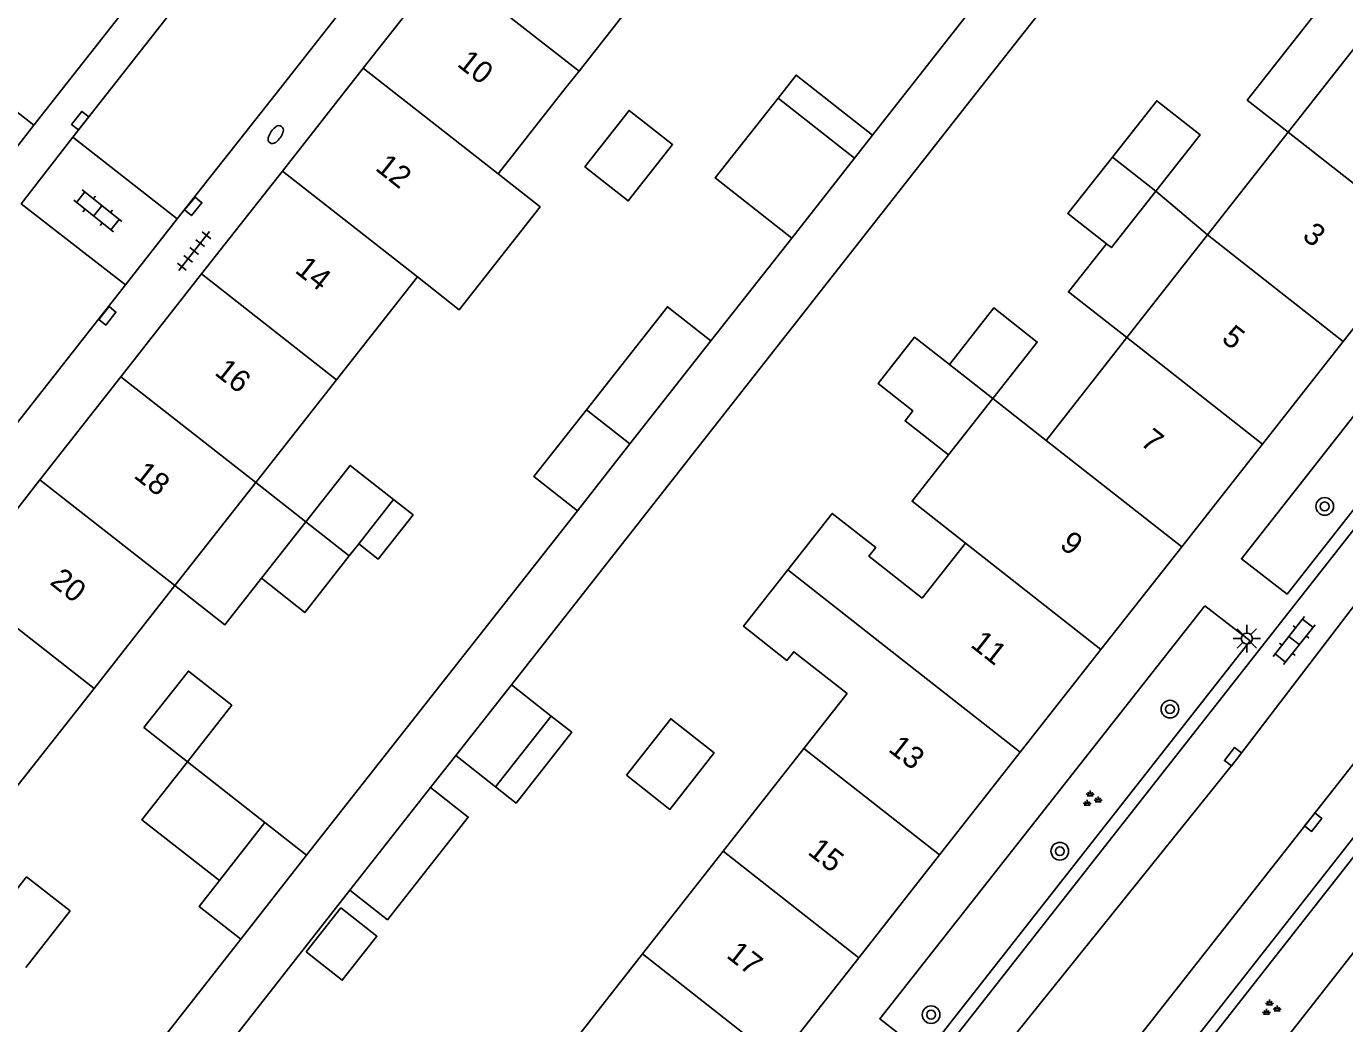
# Model space of a CAD drawing. Extents: x 131000 to 133013, y 393000 to 396501.
# Drawn here: x 131758 to 131817.7, y 395957.6 to 396002.8 of the extents above; entities that cross this region are included whole.
import ezdxf

# ---------------------------------------------------------------- set-up
doc = ezdxf.new("R2010")
doc.units = 0
for name, color, linetype in [('gg-afsc-erfafscheiding', 7, 'Continuous'), ('gg-anno-huisnummerreeks BGT', 7, 'Continuous'), ('gg-bbg-gedigitaliseerde bebouwing', 7, 'Continuous'), ('gg-bbg-gedigitaliseerde bijgebouw', 7, 'Continuous'), ('gg-bbg-hoofdgebouw', 7, 'Continuous'), ('gg-bbg-luifel en loopbrug', 7, 'Continuous'), ('gg-bbg-tussenscheiding', 7, 'Continuous'), ('gg-knt-verharding', 7, 'Continuous'), ('gg-knt-verharding nz', 7, 'Continuous'), ('gt-symb-boom', 7, 'Continuous'), ('gt-symb-brandkraan', 7, 'Continuous'), ('gt-symb-groenvak', 7, 'Continuous'), ('gt-symb-klinker verharding', 7, 'Continuous'), ('gt-symb-kolk', 7, 'Continuous'), ('gt-symb-lichtmast', 7, 'Continuous'), ('gt-symb-tegel verharding', 7, 'Continuous')]:
    doc.layers.add(name, color=color, linetype=linetype)

# ---------------------------------------------------------------- blocks, each defined once
blk = doc.blocks.new('gt0-BOOM')
at = {"layer": 'gt-symb-boom'}
for radius in [0.4, 0.2]:
    blk.add_circle((0, 0), radius, dxfattribs=at)
blk = doc.blocks.new('gt0-GRVAK')
at = {"layer": 'gt-symb-groenvak'}
for p, q in [((-0.11, 0.189), (-0.228, 0.24)), ((-0.182, 0.153), (0.088, 0.153)), ((-0.091, 0.211), (-0.156, 0.322)), ((-0.047, 0.214), (-0.047, 0.393)), ((-0.004, 0.211), (0.061, 0.322)), ((0.015, 0.189), (0.133, 0.24)), ((0.262, -0.052), (0.197, 0.059)), ((0.305, -0.049), (0.305, 0.13)), ((0.349, -0.052), (0.414, 0.059)), ((-0.245, -0.228), (-0.363, -0.177)), ((-0.318, -0.264), (-0.047, -0.264)), ((-0.226, -0.206), (-0.291, -0.095)), ((-0.183, -0.203), (-0.183, -0.024)), ((-0.139, -0.206), (-0.074, -0.095)), ((-0.12, -0.228), (-0.002, -0.177)), ((0.243, -0.074), (0.125, -0.023)), ((0.17, -0.11), (0.441, -0.11)), ((0.368, -0.074), (0.486, -0.023))]:
    blk.add_line(p, q, dxfattribs=at)
blk = doc.blocks.new('gt0-KOLK')
at = {"layer": 'gt-symb-kolk'}
blk.add_lwpolyline([(0, 0), (0.375, 0), (0.375, 0.4), (-0.375, 0.4), (-0.375, 0), (0, 0)], dxfattribs=at)
blk = doc.blocks.new('gt0-TEG1')
at = {"layer": 'gt-symb-tegel verharding'}
for p, q in [((-1.125, 0), (1.125, 0)), ((-0.9, -0.25), (-0.9, 0.25)), ((-0.45, -0.25), (-0.45, 0.25)), ((0, -0.25), (0, 0.25)), ((0.45, -0.25), (0.45, 0.25)), ((0.9, -0.25), (0.9, 0.25))]:
    blk.add_line(p, q, dxfattribs=at)
blk = doc.blocks.new('gt0-KL1')
at = {"layer": 'gt-symb-klinker verharding'}
for p, q in [((-1.15, 0.3), (1.15, 0.3)), ((-1, -0.3), (-1, 0.3)), ((-0.5, 0.3), (-0.5, 0.45)), ((0, -0.3), (0, 0.3)), ((0.5, 0.3), (0.5, 0.45)), ((1, -0.3), (1, 0.3)), ((-1.15, -0.3), (1.15, -0.3)), ((-0.5, -0.45), (-0.5, -0.3)), ((0.5, -0.45), (0.5, -0.3))]:
    blk.add_line(p, q, dxfattribs=at)
blk = doc.blocks.new('gt0-BR')
at = {"layer": 'gt-symb-brandkraan'}
for centre, radius, start, end in [((-0.244, 0), 0.206, 107.56694, 252.43307), ((0.599, -2.664), 3, 106.89205, 107.56694), ((0, -0.691), 0.938, 73.10799, 106.89205), ((-0.599, -2.664), 3, 72.43309, 73.10799), ((0.244, 0), 0.206, 287.56695, 72.43309), ((0.599, 2.664), 3, 252.43307, 253.10797), ((0, 0.691), 0.938, 253.10797, 286.89206), ((-0.599, 2.664), 3, 286.89206, 287.56695)]:
    blk.add_arc(centre, radius, start, end, dxfattribs=at)
blk = doc.blocks.new('gt0-LMAST')
at = {"layer": 'gt-symb-lichtmast'}
for p, q in [((-0.005, 0.246), (-0.005, 0.621)), ((-0.182, 0.173), (-0.447, 0.438)), ((0.172, 0.173), (0.437, 0.438)), ((-0.255, -0.004), (-0.63, -0.004)), ((-0.182, -0.181), (-0.447, -0.446)), ((-0.005, -0.254), (-0.005, -0.629)), ((0.437, -0.446), (0.172, -0.181)), ((0.245, -0.004), (0.62, -0.004))]:
    blk.add_line(p, q, dxfattribs=at)
blk.add_circle((-0.005, -0.004), 0.25, dxfattribs=at)

msp = doc.modelspace()

# ---------------------------------------------------------------- linework, layer by layer
at = {"layer": 'gg-afsc-erfafscheiding'}
for p, q in [((131802.279, 396005.423), (131796.319, 395997.833)), ((131779.972, 395972.938), (131801.229, 396000)), ((131789.001, 395988.515), (131792.66, 395993.173)), ((131770.706, 395965.218), (131782.961, 395980.824)), ((131776.317, 395968.286), (131777.454, 395969.734)), ((131772.664, 395963.636), (131761.703, 395949.682)), ((131767.722, 395961.418), (131758.876, 395950.154))]:
    msp.add_line(p, q, dxfattribs=at)
msp.add_lwpolyline([(131801.229, 396000), (131809.182, 396010.124), (131816.92, 396004.048)], dxfattribs=at)
at = {"layer": 'gg-bbg-gedigitaliseerde bebouwing'}
for p, q in [((131786.695, 396005.394), (131783.036, 396000.734)), ((131818.772, 396002.593), (131815.135, 395997.964)), ((131783.036, 396000.734), (131782.459, 396000)), ((131782.459, 396000), (131779.377, 395996.076)), ((131815.135, 395997.964), (131811.482, 395993.312)), ((131811.482, 395993.312), (131807.828, 395988.661)), ((131775.718, 395991.416), (131772.059, 395986.757)), ((131807.828, 395988.661), (131804.175, 395984.01)), ((131772.059, 395986.757), (131768.4, 395982.098)), ((131801.765, 395985.904), (131804.175, 395984.01)), ((131768.4, 395982.098), (131764.741, 395977.439)), ((131800.521, 395979.358), (131798.566, 395976.869)), ((131764.741, 395977.439), (131761.082, 395972.779)), ((131761.082, 395972.779), (131757.423, 395968.12)), ((131795.169, 395972.545), (131793.214, 395970.056)), ((131793.214, 395970.056), (131789.56, 395965.405)), ((131789.56, 395965.405), (131785.906, 395960.753)), ((131785.906, 395960.753), (131782.253, 395956.102))]:
    msp.add_line(p, q, dxfattribs=at)
for points in [[(131779.377, 395996.076), (131781.278, 395994.583), (131777.617, 395989.924), (131775.718, 395991.416)], [(131799.757, 395983.348), (131798.11, 395981.252), (131800.521, 395979.358)], [(131792.49, 395978.146), (131794.498, 395980.701), (131796.464, 395979.157), (131796.155, 395978.764), (131798.566, 395976.869)], [(131792.49, 395978.146), (131790.482, 395975.59), (131792.448, 395974.046), (131792.757, 395974.439), (131795.169, 395972.545)]]:
    msp.add_lwpolyline(points, dxfattribs=at)
at = {"layer": 'gg-bbg-gedigitaliseerde bijgebouw'}
for p, q in [((131795.504, 395996.795), (131792.044, 395999.513)), ((131792.66, 395993.173), (131795.504, 395996.795)), ((131785.342, 395983.855), (131789.001, 395988.515)), ((131782.961, 395980.824), (131785.342, 395983.855)), ((131774.637, 395981.331), (131773.062, 395979.326)), ((131770.664, 395980.32), (131768.656, 395977.764)), ((131773.062, 395979.326), (131772.629, 395978.775)), ((131777.454, 395969.734), (131779.972, 395972.938)), ((131779.972, 395972.938), (131781.774, 395971.523)), ((131781.774, 395971.523), (131779.256, 395968.318)), ((131779.256, 395968.318), (131777.454, 395969.734)), ((131772.664, 395963.636), (131776.317, 395968.286)), ((131768.818, 395966.701), (131766.755, 395964.074)), ((131770.706, 395965.218), (131768.818, 395966.701)), ((131767.722, 395961.418), (131770.706, 395965.218))]:
    msp.add_line(p, q, dxfattribs=at)
for points in [[(131792.044, 395999.513), (131789.199, 395995.893), (131792.66, 395993.173)], [(131807.175, 395996.837), (131809.183, 395999.393), (131811.149, 395997.848), (131809.141, 395995.292)], [(131783.295, 395996.397), (131785.261, 395994.853), (131787.269, 395997.408), (131785.303, 395998.953), (131783.295, 395996.397)], [(131807.175, 395996.837), (131805.167, 395994.281), (131806.905, 395992.916)], [(131806.905, 395992.916), (131807.133, 395992.737), (131809.141, 395995.292)], [(131783.376, 395985.399), (131787.036, 395990.058), (131789.001, 395988.515)], [(131799.799, 395987.448), (131801.807, 395990.004), (131803.773, 395988.459), (131801.765, 395985.904)], [(131799.799, 395987.448), (131798.224, 395988.687), (131796.571, 395986.585), (131798.148, 395985.347), (131797.791, 395984.893), (131799.757, 395983.348)], [(131783.376, 395985.399), (131780.995, 395982.369), (131782.961, 395980.824)], [(131770.664, 395980.32), (131772.671, 395982.875), (131774.637, 395981.331)], [(131768.656, 395977.764), (131770.622, 395976.219), (131772.629, 395978.775)], [(131763.343, 395971.002), (131765.309, 395969.458), (131767.317, 395972.013), (131765.351, 395973.558), (131763.343, 395971.002)], [(131785.182, 395968.844), (131787.148, 395967.3), (131789.156, 395969.855), (131787.19, 395971.4), (131785.182, 395968.844)], [(131776.317, 395968.286), (131778.018, 395966.951), (131774.364, 395962.3), (131772.664, 395963.636)], [(131756.024, 395961.686), (131758.031, 395964.241), (131759.997, 395962.697), (131757.989, 395960.141)], [(131766.755, 395964.074), (131765.834, 395962.901), (131767.722, 395961.418)], [(131770.687, 395960.843), (131772.318, 395959.561), (131773.886, 395961.555), (131772.254, 395962.837), (131770.687, 395960.843)]]:
    msp.add_lwpolyline(points, dxfattribs=at)
at = {"layer": 'gg-bbg-hoofdgebouw'}
for p, q in [((131776.926, 396005.52), (131773.268, 396000.862)), ((131769.609, 395996.203), (131773.268, 396000.862)), ((131769.609, 395996.203), (131765.95, 395991.544)), ((131817.62, 395988.49), (131821.274, 395993.141)), ((131765.95, 395991.544), (131762.291, 395986.884)), ((131813.967, 395983.839), (131817.62, 395988.49)), ((131762.291, 395986.884), (131758.632, 395982.225)), ((131810.313, 395979.188), (131813.967, 395983.839)), ((131758.632, 395982.225), (131754.973, 395977.566)), ((131806.659, 395974.536), (131810.313, 395979.188)), ((131803.005, 395969.885), (131806.659, 395974.536)), ((131799.352, 395965.234), (131803.005, 395969.885)), ((131795.699, 395960.583), (131799.352, 395965.234)), ((131792.044, 395955.931), (131795.699, 395960.583))]:
    msp.add_line(p, q, dxfattribs=at)
at = {"layer": 'gg-bbg-luifel en loopbrug'}
for p, q in [((131795.504, 395996.795), (131796.319, 395997.833)), ((131811.482, 395993.312), (131809.141, 395995.292)), ((131768.4, 395982.098), (131770.664, 395980.32))]:
    msp.add_line(p, q, dxfattribs=at)
for points in [[(131815.135, 395997.964), (131813.283, 395999.419), (131816.92, 396004.048)], [(131796.319, 395997.833), (131792.859, 396000.551), (131792.044, 395999.513)], [(131807.828, 395988.661), (131805.19, 395990.734), (131806.905, 395992.916)], [(131774.637, 395981.331), (131775.522, 395980.636), (131773.947, 395978.631), (131773.062, 395979.326)], [(131764.741, 395977.439), (131767.005, 395975.661), (131768.656, 395977.764)], [(131781.774, 395971.523), (131782.706, 395970.79), (131780.188, 395967.585), (131779.256, 395968.318)], [(131768.818, 395966.701), (131765.309, 395969.458), (131763.245, 395966.832), (131766.755, 395964.074)]]:
    msp.add_lwpolyline(points, dxfattribs=at)
at = {"layer": 'gg-bbg-tussenscheiding'}
for p, q in [((131776.926, 396005.52), (131783.036, 396000.734)), ((131779.377, 395996.076), (131773.268, 396000.862)), ((131821.274, 395993.141), (131815.135, 395997.964)), ((131807.175, 395996.837), (131809.141, 395995.292)), ((131769.609, 395996.203), (131775.718, 395991.416)), ((131817.62, 395988.49), (131811.482, 395993.312)), ((131765.95, 395991.544), (131772.059, 395986.757)), ((131813.967, 395983.839), (131807.828, 395988.661)), ((131799.799, 395987.448), (131801.765, 395985.904)), ((131762.291, 395986.884), (131768.4, 395982.098)), ((131801.765, 395985.904), (131799.757, 395983.348)), ((131783.376, 395985.399), (131785.342, 395983.855)), ((131810.313, 395979.188), (131804.175, 395984.01)), ((131758.632, 395982.225), (131764.741, 395977.439)), ((131770.664, 395980.32), (131772.629, 395978.775)), ((131806.659, 395974.536), (131800.521, 395979.358)), ((131792.49, 395978.146), (131796.867, 395974.707)), ((131754.973, 395977.566), (131761.082, 395972.779)), ((131803.005, 395969.885), (131796.867, 395974.707)), ((131799.352, 395965.234), (131793.214, 395970.056)), ((131795.699, 395960.583), (131789.56, 395965.405)), ((131792.044, 395955.931), (131785.906, 395960.753))]:
    msp.add_line(p, q, dxfattribs=at)
at = {"layer": 'gg-knt-verharding'}
for p, q in [((131764.487, 396006.097), (131758.361, 395998.284)), ((131757.415, 395997.08), (131758.361, 395998.284)), ((131764.852, 395994.042), (131760.118, 395997.742)), ((131830.439, 395995.685), (131799.444, 395956.213)), ((131762.512, 395991.047), (131757.779, 395994.721)), ((131762.512, 395991.047), (131764.852, 395994.042)), ((131722.522, 395940.165), (131762.512, 395991.047)), ((131806.189, 395950.885), (131837.22, 395990.396))]:
    msp.add_line(p, q, dxfattribs=at)
for points in [[(131795.936, 396033.628), (131769.551, 396000), (131764.852, 395994.042)], [(131758.361, 395998.284), (131757.297, 395999.12), (131756.349, 395997.917), (131757.415, 395997.08)], [(131829.855, 395995.86), (131826.614, 395995.953), (131813.014, 395978.645), (131815.084, 395977.049), (131829.855, 395995.86)], [(131811.368, 395976.517), (131813.419, 395974.93), (131798.72, 395956.192), (131796.645, 395957.816), (131811.368, 395976.517)], [(131806.384, 395950.214), (131808.48, 395948.564), (131823.116, 395967.221), (131821.026, 395968.896), (131806.384, 395950.214)]]:
    msp.add_lwpolyline(points, dxfattribs=at)
at = {"layer": 'gg-knt-verharding nz'}
for p, q in [((131782.978, 396026.848), (131760.118, 395997.742)), ((131760.118, 395997.742), (131757.779, 395994.721)), ((131804.616, 395952.211), (131836.103, 395992.291))]:
    msp.add_line(p, q, dxfattribs=at)
msp.add_lwpolyline([(131832.493, 395995.015), (131821.466, 395980.913), (131812.796, 395969.563), (131801.075, 395954.971)], dxfattribs=at)

# ---------------------------------------------------------------- block references
at = {"layer": 'gt-symb-boom'}
for p in [(131816.787, 395981.019), (131809.782, 395971.837), (131804.797, 395965.404), (131798.971, 395958.002)]:
    msp.add_blockref('gt0-BOOM', p, dxfattribs=at)
at = {"layer": 'gt-symb-brandkraan', "rotation": -124.94509876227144}
msp.add_blockref('gt0-BR', (131769.306, 395997.856), dxfattribs=at)
at = {"layer": 'gt-symb-groenvak'}
for p in [(131806.221, 395967.756), (131814.334, 395958.29)]:
    msp.add_blockref('gt0-GRVAK', p, dxfattribs=at)
at = {"layer": 'gt-symb-klinker verharding'}
for p, rotation in [((131761.253, 395994.399), 141.37599601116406), ((131815.402, 395974.944), 51.823462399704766)]:
    msp.add_blockref('gt0-KL1', p, dxfattribs=dict(at, rotation=rotation))
at = {"layer": 'gt-symb-kolk'}
for p, rotation in [((131760.611, 395998.364), 51.823462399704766), ((131765.418, 395994.732), -129.35795692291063), ((131761.53, 395989.775), -128.22155685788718), ((131812.796, 395969.563), 52.623301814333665), ((131816.11, 395966.842), -128.16447893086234)]:
    msp.add_blockref('gt0-KOLK', p, dxfattribs=dict(at, rotation=rotation))
at = {"layer": 'gt-symb-lichtmast'}
msp.add_blockref('gt0-LMAST', (131813.268, 395975.038), dxfattribs=at)
at = {"layer": 'gt-symb-tegel verharding', "rotation": 51.90391463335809}
msp.add_blockref('gt0-TEG1', (131765.614, 395992.585), dxfattribs=at)

# ---------------------------------------------------------------- texts
at = {"layer": 'gg-anno-huisnummerreeks BGT'}
for s, rotation, p in [('10', 321.8, (131777.469, 396000.994)), ('12', 321.8, (131773.767, 395996.28)), ('3', 321.8, (131815.724, 395993.18)), ('14', 321.8, (131770.129, 395991.647)), ('5', 321.8, (131812.07, 395988.528)), ('16', 321.9, (131766.493, 395987.016)), ('7', 321.8, (131808.392, 395983.846)), ('18', 321.8, (131762.833, 395982.357)), ('9', 321.8, (131804.74, 395979.197)), ('20', 321.8, (131759.039, 395977.526)), ('11', 321.8, (131800.709, 395974.695)), ('13', 321.8, (131796.989, 395969.96)), ('15', 321.8, (131793.336, 395965.309)), ('17', 321.8, (131789.658, 395960.626))]:
    msp.add_text(s, height=1, rotation=rotation, dxfattribs=at).set_placement(p)

doc.saveas('drawing.dxf')
